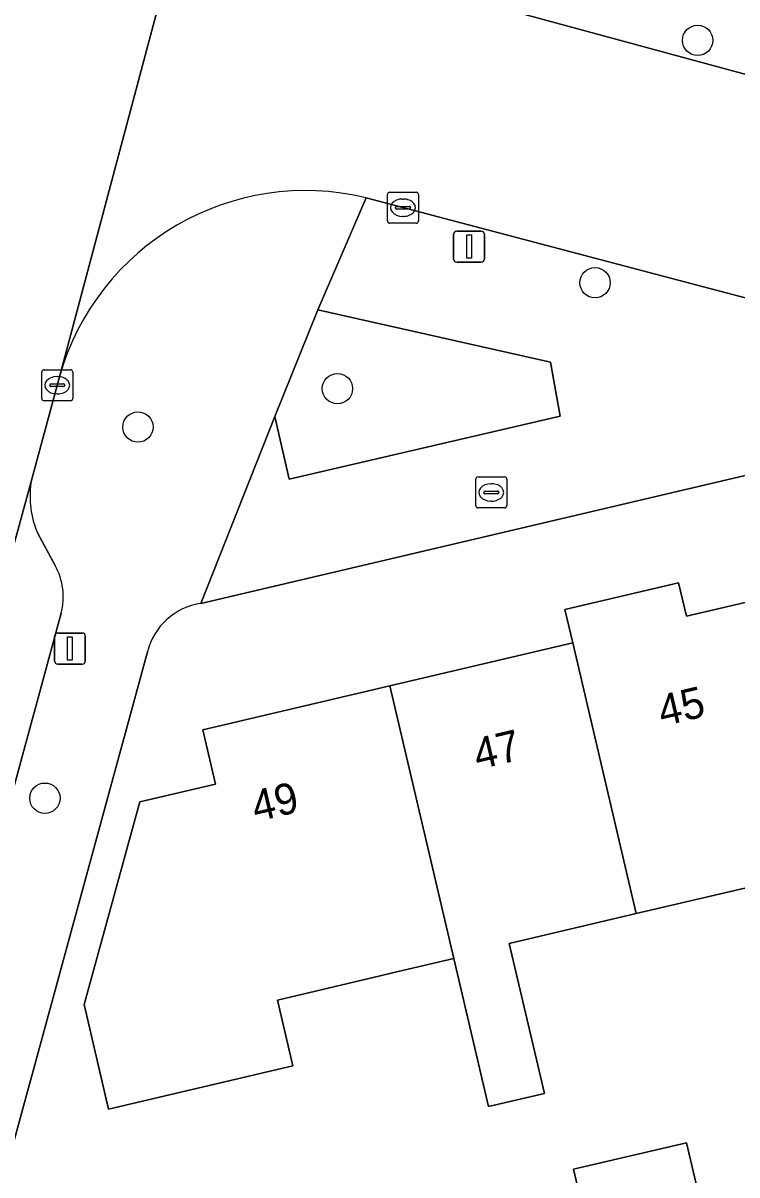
# Model space of a CAD drawing. Extents: x 158031 to 159244, y 380104 to 381214.
# Drawn here: x 158777.93 to 158800.94, y 380825.96 to 380863.09 of the extents above; entities that cross this region are included whole.
import ezdxf

# ---------------------------------------------------------------- set-up
doc = ezdxf.new("R2010")
doc.units = 0
for name, color, linetype in [('IMGEO_Boom', 7, 'Continuous'), ('IMGEO_Brandkraan', 7, 'Continuous'), ('IMGEO_Erf', 7, 'Continuous'), ('IMGEO_Groenvoorziening', 7, 'Continuous'), ('IMGEO_Kolk', 7, 'Continuous'), ('IMGEO_Lichtmast', 7, 'Continuous'), ('IMGEO_Pand', 7, 'Continuous'), ('IMGEO_Pand_nummerreeks', 7, 'Continuous'), ('IMGEO_Parkeervlak_open', 7, 'Continuous'), ('IMGEO_Rijbaan_lokaal_gesloten', 7, 'Continuous'), ('IMGEO_Rijbaan_lokaal_open', 7, 'Continuous'), ('IMGEO_Voetpad_open', 7, 'Continuous')]:
    doc.layers.add(name, color=color, linetype=linetype)

msp = doc.modelspace()

# ---------------------------------------------------------------- linework, layer by layer
at = {"layer": 'IMGEO_Boom'}
for centre in [(158799.669, 380862.535), (158796.363, 380854.723), (158788.061, 380851.309), (158781.629, 380850.071), (158778.63, 380838.108)]:
    msp.add_circle(centre, 0.489, dxfattribs=at)
at = {"layer": 'IMGEO_Brandkraan'}
for p, q in [((158792.517, 380847.539), (158792.517, 380848.391)), ((158792.592, 380848.465), (158793.444, 380848.465)), ((158793.005, 380848.245), (158793.03, 380848.245)), ((158793.518, 380848.391), (158793.518, 380847.539)), ((158792.776, 380847.959), (158792.776, 380847.971)), ((158793.214, 380847.922), (158792.816, 380847.922)), ((158792.819, 380848.008), (158793.217, 380848.008)), ((158793.26, 380847.971), (158793.26, 380847.959)), ((158793.444, 380847.465), (158792.592, 380847.465)), ((158793.028, 380847.685), (158793.003, 380847.685))]:
    msp.add_line(p, q, dxfattribs=at)
for points in [[(158792.517, 380847.539), (158792.517, 380848.391)], [(158792.592, 380848.465), (158793.444, 380848.465)], [(158793.518, 380848.391), (158793.518, 380847.539)], [(158793.444, 380847.465), (158792.592, 380847.465)]]:
    msp.add_lwpolyline(points, dxfattribs=at)
for centre, radius, start, end in [((158792.594, 380848.389), 0.0765, 91.552, 178.448), ((158792.594, 380848.389), 0.0765, 91.552, 178.448), ((158793.442, 380848.389), 0.0765, 1.552, 88.448), ((158793.442, 380848.389), 0.0765, 1.552, 88.448), ((158792.816, 380847.968), 0.0403, 85.8775, 175.7526), ((158792.813, 380847.958), 0.0366, 178.938, 274.7102), ((158793.217, 380847.965), 0.043, 264.8664, 352.4533), ((158793.221, 380847.97), 0.0386, 1.7309, 96.639), ((158792.594, 380847.541), 0.0765, 181.552, 268.448), ((158792.594, 380847.541), 0.0765, 181.552, 268.448), ((158793.442, 380847.541), 0.0765, 271.552, 358.448), ((158793.442, 380847.541), 0.0765, 271.552, 358.448)]:
    msp.add_arc(centre, radius, start, end, dxfattribs=at)
for centre, major_axis, ratio, start_param, end_param in [((158793.004, 380847.965), (-0.387, 0.002), 0.722429, 4.712389, 7.853982), ((158793.029, 380847.965), (-0.39, 0.002), 0.717154, 1.570796, 4.712389)]:
    msp.add_ellipse(centre, major_axis=major_axis, ratio=ratio, start_param=start_param, end_param=end_param, dxfattribs=at)
at = {"layer": 'IMGEO_Erf'}
for points in [[(158817.123, 380846.479), (158817.047, 380846.683), (158816.953, 380846.88), (158816.842, 380847.067), (158816.714, 380847.244), (158816.572, 380847.409), (158816.415, 380847.56), (158816.245, 380847.697), (158816.064, 380847.818), (158815.872, 380847.922), (158815.672, 380848.009), (158815.651, 380848.017), (158808.641, 380849.933), (158807.331, 380849.95), (158783.662, 380844.385)], [(158781.934, 380842.824), (158775.979, 380821.019), (158776.53, 380818.67), (158783.494, 380820.322), (158782.568, 380824.225), (158787.442, 380825.381), (158787.79, 380823.911), (158793.978, 380825.378), (158794.554, 380822.945), (158796.324, 380823.353), (158795.667, 380826.147), (158799.31, 380827.003), (158799.946, 380824.297), (158806.272, 380825.884), (158809.072, 380826.63), (158808.697, 380828.032), (158808.827, 380828.219), (158809.63, 380829.373), (158811.088, 380829.717), (158811.036, 380829.936), (158817.107, 380831.369), (158817.806, 380828.408), (158821.199, 380829.209), (158817.123, 380846.479)], [(158801.691, 380835.33), (158797.685, 380834.388), (158793.598, 380833.427), (158794.736, 380828.589), (158792.934, 380828.165), (158791.812, 380832.939), (158790.022, 380832.518), (158789.215, 380832.328), (158786.126, 380831.602), (158786.625, 380829.476), (158780.686, 380828.08), (158779.892, 380831.458), (158781.694, 380837.993), (158784.127, 380838.565), (158783.717, 380840.307), (158789.747, 380841.725), (158795.642, 380843.111), (158795.388, 380844.192), (158799.058, 380845.055), (158799.312, 380843.974), (158801.522, 380844.494)]]:
    msp.add_lwpolyline(points, dxfattribs=at)
msp.add_arc((158783.959, 380842.32), 2.087, 98.1744, 166.0122, dxfattribs=at)
at = {"layer": 'IMGEO_Groenvoorziening'}
msp.add_lwpolyline([(158794.922, 380852.164), (158787.431, 380853.853), (158786.043, 380850.411), (158786.502, 380848.389), (158795.243, 380850.423)], close=True, dxfattribs=at)
at = {"layer": 'IMGEO_Kolk'}
for p, q in [((158789.671, 380856.716), (158789.671, 380857.568)), ((158789.746, 380857.642), (158790.598, 380857.642)), ((158790.672, 380857.568), (158790.672, 380856.716)), ((158789.93, 380857.136), (158789.93, 380857.148)), ((158789.973, 380857.185), (158790.371, 380857.185)), ((158790.159, 380857.422), (158790.184, 380857.422)), ((158790.414, 380857.148), (158790.414, 380857.136)), ((158790.368, 380857.099), (158789.97, 380857.099)), ((158790.182, 380856.862), (158790.157, 380856.862)), ((158790.598, 380856.642), (158789.746, 380856.642)), ((158778.604, 380851.918), (158779.456, 380851.918)), ((158778.529, 380850.992), (158778.529, 380851.844)), ((158779.017, 380851.698), (158779.042, 380851.698)), ((158779.53, 380851.844), (158779.53, 380850.992)), ((158778.788, 380851.412), (158778.788, 380851.424)), ((158779.226, 380851.375), (158778.828, 380851.375)), ((158778.831, 380851.461), (158779.229, 380851.461)), ((158779.272, 380851.424), (158779.272, 380851.412)), ((158779.456, 380850.918), (158778.604, 380850.918)), ((158779.04, 380851.138), (158779.015, 380851.138))]:
    msp.add_line(p, q, dxfattribs=at)
for points in [[(158789.671, 380856.716), (158789.671, 380857.568)], [(158789.746, 380857.642), (158790.598, 380857.642)], [(158790.672, 380857.568), (158790.672, 380856.716)], [(158790.598, 380856.642), (158789.746, 380856.642)], [(158778.604, 380851.918), (158779.456, 380851.918)], [(158778.529, 380850.992), (158778.529, 380851.844)], [(158779.53, 380851.844), (158779.53, 380850.992)], [(158779.456, 380850.918), (158778.604, 380850.918)]]:
    msp.add_lwpolyline(points, dxfattribs=at)
for centre, radius, start, end in [((158789.748, 380857.566), 0.0765, 91.552, 178.448), ((158789.748, 380857.566), 0.0765, 91.552, 178.448), ((158790.596, 380857.566), 0.0765, 1.552, 88.448), ((158790.596, 380857.566), 0.0765, 1.552, 88.448), ((158789.97, 380857.145), 0.0403, 85.8775, 175.7526), ((158789.967, 380857.135), 0.0366, 178.938, 274.7102), ((158790.371, 380857.142), 0.043, 264.8664, 352.4533), ((158790.375, 380857.147), 0.0386, 1.7309, 96.639), ((158789.748, 380856.718), 0.0765, 181.552, 268.448), ((158789.748, 380856.718), 0.0765, 181.552, 268.448), ((158790.596, 380856.718), 0.0765, 271.552, 358.448), ((158790.596, 380856.718), 0.0765, 271.552, 358.448), ((158778.606, 380851.842), 0.0765, 91.552, 178.448), ((158778.606, 380851.842), 0.0765, 91.552, 178.448), ((158779.454, 380851.842), 0.0765, 1.552, 88.448), ((158779.454, 380851.842), 0.0765, 1.552, 88.448), ((158778.828, 380851.421), 0.0403, 85.8775, 175.7526), ((158778.825, 380851.411), 0.0366, 178.938, 274.7102), ((158779.229, 380851.418), 0.043, 264.8664, 352.4533), ((158779.233, 380851.423), 0.0386, 1.7309, 96.639), ((158778.606, 380850.994), 0.0765, 181.552, 268.448), ((158778.606, 380850.994), 0.0765, 181.552, 268.448), ((158779.454, 380850.994), 0.0765, 271.552, 358.448), ((158779.454, 380850.994), 0.0765, 271.552, 358.448)]:
    msp.add_arc(centre, radius, start, end, dxfattribs=at)
for centre, major_axis, ratio, start_param, end_param in [((158790.158, 380857.142), (-0.387, 0.002), 0.722429, 4.712389, 7.853982), ((158790.183, 380857.142), (-0.39, 0.002), 0.717154, 1.570796, 4.712389), ((158779.016, 380851.418), (-0.387, 0.002), 0.722429, 4.712389, 7.853982), ((158779.041, 380851.418), (-0.39, 0.002), 0.717154, 1.570796, 4.712389)]:
    msp.add_ellipse(centre, major_axis=major_axis, ratio=ratio, start_param=start_param, end_param=end_param, dxfattribs=at)
at = {"layer": 'IMGEO_Lichtmast'}
for p, q in [((158791.906, 380856.387), (158792.696, 380856.387)), ((158792.696, 380856.387), (158791.906, 380856.387)), ((158791.806, 380855.487), (158791.806, 380856.287)), ((158791.806, 380856.287), (158791.806, 380855.487)), ((158792.796, 380856.287), (158792.796, 380855.487)), ((158792.796, 380855.487), (158792.796, 380856.287)), ((158792.696, 380855.387), (158791.906, 380855.387)), ((158791.906, 380855.387), (158792.696, 380855.387)), ((158779.043, 380843.43), (158779.833, 380843.43)), ((158779.833, 380843.43), (158779.043, 380843.43)), ((158778.943, 380842.53), (158778.943, 380843.33)), ((158778.943, 380843.33), (158778.943, 380842.53)), ((158779.933, 380843.33), (158779.933, 380842.53)), ((158779.933, 380842.53), (158779.933, 380843.33)), ((158779.833, 380842.43), (158779.043, 380842.43)), ((158779.043, 380842.43), (158779.833, 380842.43))]:
    msp.add_line(p, q, dxfattribs=at)
for points in [[(158792.226, 380856.262), (158792.376, 380856.262), (158792.376, 380855.512), (158792.226, 380855.512), (158792.226, 380856.262)], [(158779.363, 380843.305), (158779.513, 380843.305), (158779.513, 380842.555), (158779.363, 380842.555), (158779.363, 380843.305)]]:
    msp.add_lwpolyline(points, dxfattribs=at)
for centre, start, end in [((158791.906, 380856.287), 90, 180), ((158791.906, 380856.287), 90, 180), ((158792.696, 380856.287), 0, 90), ((158792.696, 380856.287), 360, 90), ((158791.906, 380855.487), 180, 270), ((158791.906, 380855.487), 180, 270), ((158792.696, 380855.487), 270, 0), ((158792.696, 380855.487), 270, 0), ((158779.043, 380843.33), 90, 180), ((158779.043, 380843.33), 90, 180), ((158779.833, 380843.33), 0, 90), ((158779.833, 380843.33), 360, 90), ((158779.043, 380842.53), 180, 270), ((158779.043, 380842.53), 180, 270), ((158779.833, 380842.53), 270, 0), ((158779.833, 380842.53), 270, 0)]:
    msp.add_arc(centre, 0.1, start, end, dxfattribs=at)
at = {"layer": 'IMGEO_Pand'}
for points in [[(158804.715, 380830.907), (158801.522, 380844.494), (158799.312, 380843.974), (158799.058, 380845.055), (158795.388, 380844.192), (158795.642, 380843.111), (158797.685, 380834.388), (158801.691, 380835.33), (158802.835, 380830.465)], [(158795.642, 380843.111), (158789.747, 380841.725), (158791.812, 380832.939), (158792.934, 380828.165), (158794.736, 380828.589), (158793.598, 380833.427), (158797.685, 380834.388)], [(158791.812, 380832.939), (158789.747, 380841.725), (158783.717, 380840.307), (158784.127, 380838.565), (158781.694, 380837.993), (158779.892, 380831.458), (158780.686, 380828.08), (158786.625, 380829.476), (158786.126, 380831.602), (158789.215, 380832.328), (158790.022, 380832.518)], [(158795.667, 380826.147), (158796.324, 380823.353), (158799.967, 380824.21), (158799.946, 380824.297), (158799.31, 380827.003)]]:
    msp.add_lwpolyline(points, close=True, dxfattribs=at)
at = {"layer": 'IMGEO_Parkeervlak_open'}
for points in [[(158778.178, 380848.268), (158768.374, 380812.489), (158760.134, 380782.268)], [(158778.958, 380845.609), (158778.389, 380846.664)], [(158763.078, 380785.027), (158772.291, 380818.858), (158773.022, 380821.544), (158779.157, 380844.073)]]:
    msp.add_lwpolyline(points, dxfattribs=at)
for centre, radius, start, end in [((158781.25, 380847.856), 3.099, 172.3657, 202.6223), ((158777.159, 380844.595), 2.065, 345.3577, 29.4063)]:
    msp.add_arc(centre, radius, start, end, dxfattribs=at)
at = {"layer": 'IMGEO_Rijbaan_lokaal_gesloten'}
msp.add_lwpolyline([(158756.779, 380770.121), (158757.877, 380773.966), (158758.227, 380775.254), (158758.78, 380777.291), (158759.803, 380781.055), (158760.134, 380782.268), (158768.374, 380812.489), (158778.178, 380848.268), (158779.101, 380851.692), (158784.884, 380873.387), (158785.066, 380874.083), (158785.402, 380875.317), (158790.521, 380894.13), (158790.698, 380894.779), (158789.662, 380895.082)], dxfattribs=at)
at = {"layer": 'IMGEO_Rijbaan_lokaal_open'}
for points in [[(158784.884, 380873.387), (158779.101, 380851.692)], [(158818.937, 380856.668), (158805.625, 380860.247), (158790.816, 380864.274)], [(158788.99, 380857.455), (158804.909, 380853.262), (158815.154, 380850.479), (158815.188, 380850.472), (158815.812, 380850.303), (158816.42, 380850.08), (158817.005, 380849.803), (158817.562, 380849.476), (158833.018, 380850.845), (158833.674, 380851.102), (158834.35, 380851.298), (158854.598, 380856.049)]]:
    msp.add_lwpolyline(points, dxfattribs=at)
msp.add_arc((158787.024, 380849.463), 8.231, 76.1795, 164.2851, dxfattribs=at)
at = {"layer": 'IMGEO_Voetpad_open'}
for points in [[(158790.816, 380864.274), (158805.625, 380860.247), (158818.937, 380856.668)], [(158783.662, 380844.385), (158786.043, 380850.411), (158787.431, 380853.853), (158788.99, 380857.455)], [(158779.101, 380851.692), (158778.178, 380848.268)], [(158778.389, 380846.664), (158778.958, 380845.609)], [(158779.157, 380844.073), (158773.022, 380821.544), (158772.291, 380818.858), (158763.078, 380785.027)], [(158773.048, 380810.17), (158774.398, 380815.137), (158775.979, 380821.019), (158781.934, 380842.824)]]:
    msp.add_lwpolyline(points, dxfattribs=at)
msp.add_lwpolyline([(158804.909, 380853.262), (158788.99, 380857.455), (158787.431, 380853.853), (158794.922, 380852.164), (158795.243, 380850.423), (158786.502, 380848.389), (158786.043, 380850.411), (158783.662, 380844.385), (158807.331, 380849.95), (158808.641, 380849.933), (158815.651, 380848.017), (158819.799, 380847.174), (158819.438, 380847.711), (158819.03, 380848.213), (158818.579, 380848.677), (158818.089, 380849.099), (158817.562, 380849.476), (158817.005, 380849.803), (158816.42, 380850.08), (158815.812, 380850.303), (158815.188, 380850.472), (158815.154, 380850.479)], close=True, dxfattribs=at)
for centre, radius, start, end in [((158787.024, 380849.463), 8.231, 76.1795, 164.2851), ((158781.25, 380847.856), 3.099, 172.3657, 202.6223), ((158777.159, 380844.595), 2.065, 345.3577, 29.4063), ((158783.959, 380842.32), 2.087, 98.1744, 166.0122)]:
    msp.add_arc(centre, radius, start, end, dxfattribs=at)

# ---------------------------------------------------------------- texts
at = {"layer": 'IMGEO_Pand_nummerreeks'}
for s, rotation, p in [('45', 13.2307, (158798.526, 380840.419)), ('47', 13.2296, (158792.581, 380839.022)), ('49', 13.2296, (158785.428, 380837.34))]:
    msp.add_text(s, height=1, rotation=rotation, dxfattribs=at).set_placement(p)

doc.saveas('drawing.dxf')
